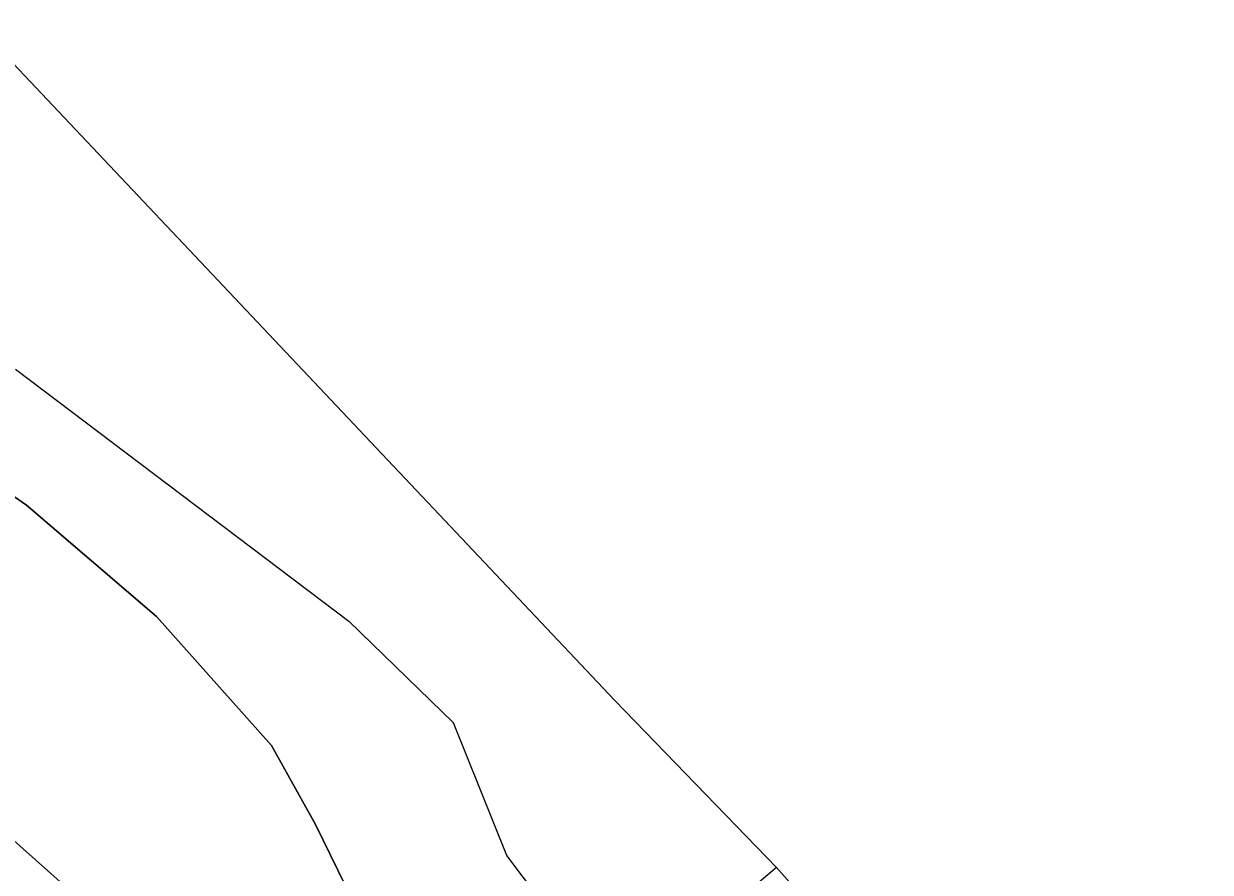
# Model space of a CAD drawing. Extents: x -761174 to -757114, y -1063806 to -1059397.
# Drawn here: x -757778.1 to -757624, y -1059857.9 to -1059747.7 of the extents above; entities that cross this region are included whole.
import ezdxf

# ---------------------------------------------------------------- set-up
doc = ezdxf.new("R2010")
doc.units = 0
for name, color, linetype in [('Hranice parcel', 7, 'Continuous'), ('Polygon ku', 7, 'Continuous'), ('Polygon parcely', 7, 'Continuous'), ('Vnitřní kresba', 7, 'Continuous')]:
    doc.layers.add(name, color=color, linetype=linetype)

msp = doc.modelspace()

# ---------------------------------------------------------------- linework, layer by layer
at = {"layer": 'Hranice parcel'}
for points in [[(-758120.13, -1059588.52), (-758095.48, -1059582.11), (-758048.71, -1059579.82), (-758017.39, -1059581), (-758000.65, -1059585.08), (-757923.75, -1059620.69), (-757877.65, -1059650.01), (-757870.98, -1059656.02), (-757701.33, -1059835.57), (-757680.31, -1059857.26), (-757673.81, -1059864.56), (-757623.95, -1059911.88)], [(-758135.58, -1059755.72), (-758121.62, -1059732.93), (-758118.13, -1059729.37), (-758080.97, -1059712.44), (-758031.47, -1059712.42), (-757933.2, -1059730.62), (-757846.49, -1059770.46), (-757815.16, -1059784.27), (-757777.74, -1059810.18), (-757760.85, -1059824.66), (-757745.94, -1059841.41), (-757740.22, -1059851.67), (-757733.31, -1059865.75), (-757709.97, -1059884.28), (-757705, -1059891.1), (-757665, -1059932.83), (-757651.73, -1059945.11)], [(-758136.55, -1059757.3), (-758108.85, -1059753), (-758082.67, -1059750.87), (-758056.73, -1059749.85), (-758019.68, -1059751.26), (-757996.75, -1059754.21), (-757970.47, -1059759.07), (-757927.46, -1059769.82), (-757913.86, -1059774.36), (-757875.99, -1059790.64), (-757851.61, -1059803.45), (-757829.07, -1059816.84), (-757807.68, -1059831.67), (-757788.19, -1059845.96), (-757764.64, -1059866.91), (-757735.98, -1059891.57), (-757729.15, -1059896.98)]]:
    msp.add_lwpolyline(points, dxfattribs=at)
at = {"layer": 'Polygon ku'}
msp.add_lwpolyline([(-757642.17, -1060087.53), (-757642.66, -1060069.92), (-757643.18, -1060052.41), (-757643.98, -1060032.39), (-757644.04, -1060028.54), (-757644, -1060021.24), (-757644.26, -1060001.56), (-757644.64, -1059989.84), (-757644.81, -1059984.5), (-757645.25, -1059982.06), (-757646.85, -1059973.29), (-757647.23, -1059971.95), (-757647.83, -1059969.83), (-757648.96, -1059965.8), (-757650.05, -1059961.96), (-757650.6, -1059957.12), (-757651.94, -1059945.36), (-757651.73, -1059945.11), (-757645.54, -1059937.7), (-757623.95, -1059911.88), (-757673.81, -1059864.56), (-757680.31, -1059857.26), (-757701.33, -1059835.57), (-757870.98, -1059656.02)], dxfattribs=at)
at = {"layer": 'Polygon parcely'}
for points in [[(-757815.16, -1059784.27), (-757777.74, -1059810.18), (-757760.85, -1059824.66), (-757745.94, -1059841.41), (-757740.22, -1059851.67), (-757733.31, -1059865.75), (-757709.97, -1059884.28), (-757705, -1059891.1), (-757665, -1059932.83), (-757651.73, -1059945.11), (-757645.54, -1059937.7), (-757623.95, -1059911.88), (-757673.81, -1059864.56), (-757680.31, -1059857.26), (-757701.33, -1059835.57), (-757870.98, -1059656.02)], [(-757733.31, -1059865.75), (-757740.22, -1059851.67), (-757745.94, -1059841.41), (-757760.85, -1059824.66), (-757777.74, -1059810.18), (-757815.16, -1059784.27)], [(-757796.15, -1059855.95), (-757777.92, -1059869.51), (-757777.6, -1059868.4), (-757771.24, -1059873.78), (-757770.24, -1059872.71), (-757742.31, -1059898.91), (-757741.5, -1059900.27), (-757740.98, -1059902.97), (-757737.57, -1059900.07), (-757736.78, -1059899.39), (-757733.51, -1059896.71), (-757731.2, -1059898.95), (-757729.65, -1059899.7), (-757728.13, -1059898.51), (-757729.15, -1059896.98), (-757735.98, -1059891.57), (-757764.64, -1059866.91), (-757788.19, -1059845.96)], [(-757788.19, -1059845.96), (-757764.64, -1059866.91)]]:
    msp.add_lwpolyline(points, dxfattribs=at)
at = {"layer": 'Vnitřní kresba'}
for p, q in [((-757779.18, -1059792.52), (-757735.9, -1059825.25)), ((-757735.9, -1059825.25), (-757722.3, -1059838.48)), ((-757715.37, -1059855.67), (-757722.3, -1059838.48)), ((-757707.56, -1059866.02), (-757715.37, -1059855.67)), ((-757680.31, -1059857.26), (-757704.99, -1059878.04))]:
    msp.add_line(p, q, dxfattribs=at)

doc.saveas('drawing.dxf')
